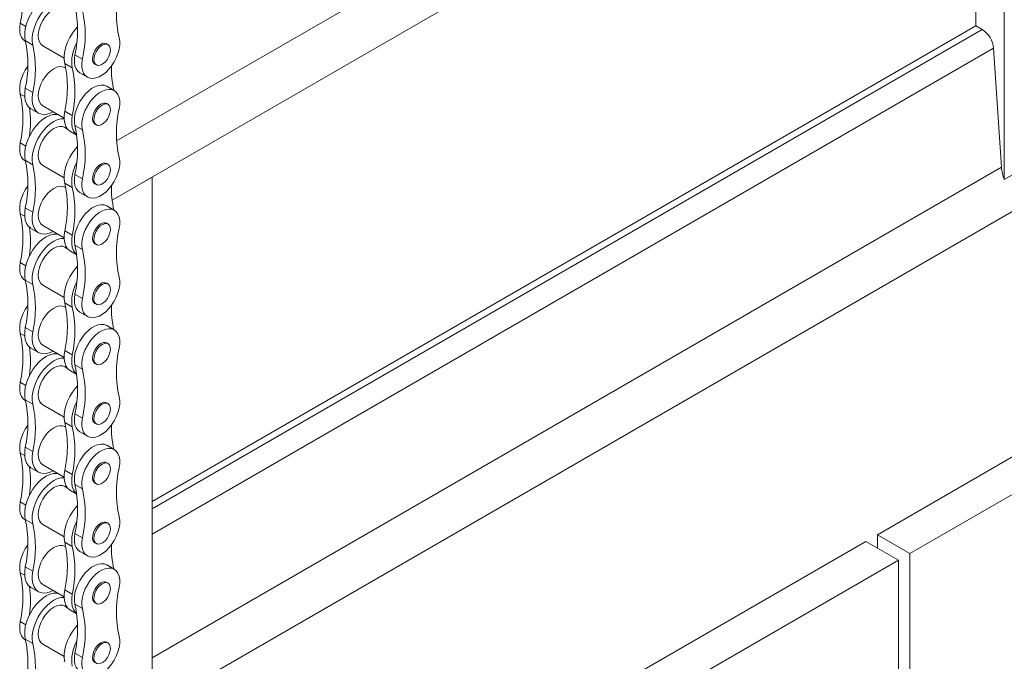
# Model space of a CAD drawing. Header units: millimetres. Extents: x 525 to 29324, y 175 to 20618.
# Tile 453 of 588: x 24885 to 25311, y 12369 to 12647. Entities that reach past the tile are written whole.
import ezdxf

# ---------------------------------------------------------------- set-up
doc = ezdxf.new("R2010")
doc.units = ezdxf.units.MM
doc.linetypes.add('SLD-Continua', pattern=[0])

msp = doc.modelspace()

# ---------------------------------------------------------------- linework, layer by layer
at = {"color": 7, "linetype": 'SLD-Continua', "lineweight": 18, "ltscale": 35}
for p, q in [((25513.83, 12933.88), (24926.54, 12594.93)), ((25513.83, 12933.88), (24926.54, 12594.93)), ((25513.83, 12933.88), (24926.54, 12594.93)), ((24924.59, 12569.3), (25514.01, 12909.49)), ((24924.59, 12569.3), (25514.01, 12909.49)), ((24924.59, 12569.3), (25514.01, 12909.49)), ((24924.59, 12569.3), (25514.01, 12909.49)), ((24924.59, 12569.3), (25514.01, 12909.49)), ((24924.59, 12569.3), (25514.01, 12909.49)), ((24924.59, 12569.3), (25514.01, 12909.49)), ((24924.59, 12569.3), (25514.01, 12909.49)), ((24924.59, 12569.3), (25514.01, 12909.49)), ((24924.59, 12569.3), (25514.01, 12909.49)), ((25311.36, 12578.2), (25311.36, 12792.53)), ((25311.36, 12578.2), (25311.36, 12792.53)), ((25311.36, 12578.2), (25311.36, 12792.53)), ((25311.36, 12578.2), (25311.36, 12792.53)), ((25311.36, 12578.2), (25311.36, 12792.53)), ((25311.36, 12578.2), (25311.36, 12792.53)), ((25311.36, 12578.2), (25311.36, 12792.53)), ((25311.36, 12578.2), (25311.36, 12792.53)), ((25311.36, 12578.2), (25311.36, 12792.53)), ((25311.36, 12578.2), (25311.36, 12792.53)), ((25298.99, 12644.81), (25298.99, 12785.38)), ((25298.99, 12644.81), (25298.99, 12785.38)), ((25298.99, 12644.81), (25298.99, 12785.38)), ((25298.99, 12644.81), (25298.99, 12785.38)), ((25298.99, 12644.81), (25298.99, 12785.38)), ((25298.99, 12644.81), (25298.99, 12785.38)), ((25298.99, 12644.81), (25298.99, 12785.38)), ((25298.99, 12644.81), (25298.99, 12785.38)), ((25298.99, 12644.81), (25298.99, 12785.38)), ((25298.99, 12644.81), (25298.99, 12785.38)), ((24884.75, 12645.99), (24887.15, 12644.61)), ((25298.99, 12644.81), (24941.9, 12438.72)), ((25298.99, 12644.81), (24941.9, 12438.72)), ((25298.99, 12644.81), (24941.9, 12438.72)), ((25298.99, 12644.81), (24941.9, 12438.72)), ((25298.99, 12644.81), (24941.9, 12438.72)), ((25298.99, 12644.81), (24941.9, 12438.72)), ((25298.99, 12644.81), (24941.9, 12438.72)), ((25298.99, 12644.81), (24941.9, 12438.72)), ((25298.99, 12644.81), (24941.9, 12438.72)), ((25298.99, 12644.81), (24941.9, 12438.72)), ((25298.99, 12644.81), (25301.77, 12643.2)), ((25298.99, 12644.81), (25301.77, 12643.2)), ((25298.99, 12644.81), (25301.77, 12643.2)), ((25298.99, 12644.81), (25301.77, 12643.2)), ((25298.99, 12644.81), (25301.77, 12643.2)), ((25298.99, 12644.81), (25301.77, 12643.2)), ((25298.99, 12644.81), (25301.77, 12643.2)), ((25298.99, 12644.81), (25301.77, 12643.2)), ((25298.99, 12644.81), (25301.77, 12643.2)), ((25298.99, 12644.81), (25301.77, 12643.2)), ((25301.77, 12643.2), (24941.9, 12435.5)), ((25301.77, 12643.2), (24941.9, 12435.5)), ((25301.77, 12643.2), (24941.9, 12435.5)), ((25301.77, 12643.2), (24941.9, 12435.5)), ((25301.77, 12643.2), (24941.9, 12435.5)), ((25301.77, 12643.2), (24941.9, 12435.5)), ((25301.77, 12643.2), (24941.9, 12435.5)), ((25301.77, 12643.2), (24941.9, 12435.5)), ((25301.77, 12643.2), (24941.9, 12435.5)), ((25301.77, 12643.2), (24941.9, 12435.5)), ((24886.89, 12638.12), (24887.05, 12638.04)), ((24886.95, 12638.41), (24890.22, 12636.52)), ((24894.51, 12636.15), (24903.77, 12630.81)), ((24922.81, 12636.7), (24922.22, 12637.04)), ((25306.71, 12635.09), (24941.9, 12424.55)), ((25306.71, 12635.09), (24941.9, 12424.55)), ((25306.71, 12635.09), (24941.9, 12424.55)), ((25306.71, 12635.09), (24941.9, 12424.55)), ((25306.71, 12635.09), (24941.9, 12424.55)), ((25306.71, 12635.09), (24941.9, 12424.55)), ((25306.71, 12635.09), (24941.9, 12424.55)), ((25306.71, 12635.09), (24941.9, 12424.55)), ((25306.71, 12635.09), (24941.9, 12424.55)), ((25306.71, 12635.09), (24941.9, 12424.55)), ((25306.71, 12635.09), (25310.14, 12583.56)), ((25306.71, 12635.09), (25310.14, 12583.56)), ((25306.71, 12635.09), (25310.14, 12583.56)), ((25306.71, 12635.09), (25310.14, 12583.56)), ((25306.71, 12635.09), (25310.14, 12583.56)), ((25306.71, 12635.09), (25310.14, 12583.56)), ((25306.71, 12635.09), (25310.14, 12583.56)), ((25306.71, 12635.09), (25310.14, 12583.56)), ((25306.71, 12635.09), (25310.14, 12583.56)), ((25306.71, 12635.09), (25310.14, 12583.56)), ((24911.72, 12630.43), (24908.45, 12632.31)), ((24904.51, 12626.45), (24904.04, 12626.72)), ((24907.32, 12626.65), (24904.05, 12628.54)), ((24917.13, 12628.21), (24917.72, 12627.87)), ((24910.6, 12624.44), (24913.87, 12622.56)), ((24886.95, 12617.78), (24890.22, 12615.9)), ((24925.49, 12616.77), (24922.22, 12618.65)), ((25311.36, 12578.2), (25382.78, 12619.42)), ((25311.36, 12578.2), (25382.78, 12619.42)), ((25311.36, 12578.2), (25382.78, 12619.42)), ((25311.36, 12578.2), (25382.78, 12619.42)), ((25311.36, 12578.2), (25382.78, 12619.42)), ((25311.36, 12578.2), (25382.78, 12619.42)), ((25311.36, 12578.2), (25382.78, 12619.42)), ((25311.36, 12578.2), (25382.78, 12619.42)), ((25311.36, 12578.2), (25382.78, 12619.42)), ((25311.36, 12578.2), (25382.78, 12619.42)), ((24884.75, 12615.28), (24886.69, 12614.16)), ((25400.07, 12613.55), (24941.9, 12349.12)), ((25400.07, 12613.55), (24941.9, 12349.12)), ((25400.07, 12613.55), (24941.9, 12349.12)), ((25400.07, 12613.55), (24941.9, 12349.12)), ((25400.07, 12613.55), (24941.9, 12349.12)), ((25400.07, 12613.55), (24941.9, 12349.12)), ((25400.07, 12613.55), (24941.9, 12349.12)), ((25400.07, 12613.55), (24941.9, 12349.12)), ((25400.07, 12613.55), (24941.9, 12349.12)), ((25400.07, 12613.55), (24941.9, 12349.12)), ((24894.51, 12610.22), (24903.77, 12604.88)), ((24922.81, 12610.77), (24922.22, 12611.11)), ((24889.41, 12608.92), (24892.67, 12607.03)), ((24907.32, 12606.03), (24904.05, 12607.91)), ((24905.29, 12600.07), (24904.04, 12600.79)), ((24911.72, 12599.71), (24908.45, 12601.6)), ((24917.13, 12602.28), (24917.72, 12601.95)), ((24906.5, 12599.05), (24909.26, 12597.46)), ((24884.75, 12594.14), (24887.15, 12592.75)), ((24886.89, 12586.27), (24887.05, 12586.18)), ((24886.95, 12586.55), (24890.22, 12584.67)), ((24894.51, 12584.29), (24903.77, 12578.95)), ((24922.81, 12584.84), (24922.22, 12585.18)), ((25310.14, 12583.56), (24941.9, 12371.04)), ((25310.14, 12583.56), (24941.9, 12371.04)), ((25310.14, 12583.56), (24941.9, 12371.04)), ((25310.14, 12583.56), (24941.9, 12371.04)), ((25310.14, 12583.56), (24941.9, 12371.04)), ((25310.14, 12583.56), (24941.9, 12371.04)), ((25310.14, 12583.56), (24941.9, 12371.04)), ((25310.14, 12583.56), (24941.9, 12371.04)), ((25310.14, 12583.56), (24941.9, 12371.04)), ((25310.14, 12583.56), (24941.9, 12371.04)), ((24911.72, 12578.57), (24908.45, 12580.46)), ((24924.59, 12569.3), (24941.9, 12579.29)), ((24924.59, 12569.3), (24941.9, 12579.29)), ((24924.59, 12569.3), (24941.9, 12579.29)), ((24924.59, 12569.3), (24941.9, 12579.29)), ((24924.59, 12569.3), (24941.9, 12579.29)), ((24924.59, 12569.3), (24941.9, 12579.29)), ((24924.59, 12569.3), (24941.9, 12579.29)), ((24924.59, 12569.3), (24941.9, 12579.29)), ((24924.59, 12569.3), (24941.9, 12579.29)), ((24924.59, 12569.3), (24941.9, 12579.29)), ((24941.9, 12242.84), (24941.9, 12579.29)), ((24941.9, 12242.84), (24941.9, 12579.29)), ((24941.9, 12242.84), (24941.9, 12579.29)), ((24941.9, 12242.84), (24941.9, 12579.29)), ((24941.9, 12242.84), (24941.9, 12579.29)), ((24941.9, 12242.84), (24941.9, 12579.29)), ((24941.9, 12242.84), (24941.9, 12579.29)), ((24941.9, 12242.84), (24941.9, 12579.29)), ((24941.9, 12242.84), (24941.9, 12579.29)), ((24941.9, 12242.84), (24941.9, 12579.29)), ((24907.32, 12574.8), (24904.05, 12576.68)), ((24917.13, 12576.36), (24917.72, 12576.02)), ((24904.51, 12574.59), (24904.04, 12574.86)), ((24910.6, 12572.59), (24913.87, 12570.7)), ((25514.15, 12573.11), (25256.33, 12424.31)), ((25514.15, 12573.11), (25256.33, 12424.31)), ((25514.15, 12573.11), (25256.33, 12424.31)), ((24925.49, 12564.91), (24922.22, 12566.79)), ((24884.75, 12563.42), (24886.69, 12562.3)), ((24886.95, 12565.93), (24890.22, 12564.04)), ((24894.51, 12558.36), (24903.77, 12553.02)), ((24922.81, 12558.91), (24922.22, 12559.25)), ((25517.29, 12558.6), (25270.47, 12416.14)), ((25517.29, 12558.6), (25270.47, 12416.14)), ((25517.29, 12558.6), (25270.47, 12416.14)), ((24889.41, 12557.06), (24892.67, 12555.17)), ((24907.32, 12554.17), (24904.05, 12556.06)), ((24911.72, 12547.86), (24908.45, 12549.74)), ((24917.13, 12550.43), (24917.72, 12550.09)), ((24905.29, 12548.21), (24904.04, 12548.94)), ((24906.5, 12547.19), (24909.26, 12545.6)), ((24884.75, 12542.28), (24887.15, 12540.89)), ((24886.89, 12534.41), (24887.05, 12534.32)), ((24886.95, 12534.69), (24890.22, 12532.81)), ((24894.51, 12532.44), (24903.77, 12527.1)), ((24922.81, 12532.99), (24922.22, 12533.32)), ((24911.72, 12526.71), (24908.45, 12528.6)), ((24907.32, 12522.94), (24904.05, 12524.83)), ((24917.13, 12524.5), (24917.72, 12524.16)), ((24904.51, 12522.74), (24904.04, 12523.01)), ((24910.6, 12520.73), (24913.87, 12518.84)), ((24884.75, 12511.57), (24886.69, 12510.44)), ((24886.95, 12514.07), (24890.22, 12512.18)), ((24925.49, 12513.05), (24922.22, 12514.94)), ((24922.81, 12507.06), (24922.22, 12507.4)), ((24889.41, 12505.2), (24892.67, 12503.32)), ((24894.51, 12506.51), (24903.77, 12501.17)), ((24907.32, 12502.32), (24904.05, 12504.2)), ((24917.13, 12498.57), (24917.72, 12498.23)), ((24905.29, 12496.35), (24904.04, 12497.08)), ((24906.5, 12495.33), (24909.26, 12493.74)), ((24911.72, 12496), (24908.45, 12497.89)), ((24884.75, 12490.42), (24887.15, 12489.04)), ((24886.89, 12482.55), (24887.05, 12482.47)), ((24886.95, 12482.84), (24890.22, 12480.95)), ((24922.81, 12481.13), (24922.22, 12481.47)), ((24894.51, 12480.58), (24903.77, 12475.24)), ((24907.32, 12471.08), (24904.05, 12472.97)), ((24911.72, 12474.86), (24908.45, 12476.74)), ((24917.13, 12472.64), (24917.72, 12472.3)), ((24904.51, 12470.88), (24904.04, 12471.15)), ((24910.6, 12468.87), (24913.87, 12466.99)), ((24886.95, 12462.21), (24890.22, 12460.33)), ((24925.49, 12461.2), (24922.22, 12463.08)), ((24884.75, 12459.71), (24886.69, 12458.59)), ((24922.81, 12455.2), (24922.22, 12455.54)), ((24889.41, 12453.35), (24892.67, 12451.46)), ((24894.51, 12454.65), (24903.77, 12449.31)), ((24907.32, 12450.46), (24904.05, 12452.34)), ((24905.29, 12444.5), (24904.04, 12445.22)), ((24906.5, 12443.48), (24909.26, 12441.89)), ((24911.72, 12444.14), (24908.45, 12446.03)), ((24917.13, 12446.71), (24917.72, 12446.38)), ((24884.75, 12438.57), (24887.15, 12437.18)), ((24886.89, 12430.7), (24887.05, 12430.61)), ((24886.95, 12430.98), (24890.22, 12429.1)), ((24894.51, 12428.72), (24903.77, 12423.38)), ((24922.81, 12429.27), (24922.22, 12429.61)), ((24911.72, 12423), (24908.45, 12424.89)), ((25251.38, 12421.45), (24929.41, 12235.63)), ((25251.38, 12421.45), (24929.41, 12235.63)), ((25251.38, 12421.45), (24929.41, 12235.63)), ((25265.52, 12413.29), (25251.38, 12421.45)), ((25265.52, 12413.29), (25251.38, 12421.45)), ((25265.52, 12413.29), (25251.38, 12421.45)), ((25270.47, 12416.14), (25256.33, 12424.31)), ((25256.33, 12424.31), (25256.33, 12418.59)), ((25270.47, 12416.14), (25256.33, 12424.31)), ((25256.33, 12424.31), (25256.33, 12418.59)), ((25270.47, 12416.14), (25256.33, 12424.31)), ((25256.33, 12424.31), (25256.33, 12418.59)), ((24904.51, 12419.02), (24904.04, 12419.29)), ((24907.32, 12419.23), (24904.05, 12421.11)), ((24917.13, 12420.79), (24917.72, 12420.45)), ((24910.6, 12417.02), (24913.87, 12415.13)), ((25265.52, 12413.29), (24943.55, 12227.46)), ((25265.52, 12413.29), (24943.55, 12227.46)), ((25265.52, 12413.29), (24943.55, 12227.46)), ((25265.52, 12306.87), (25265.52, 12413.29)), ((25265.52, 12306.87), (25265.52, 12413.29)), ((25265.52, 12306.87), (25265.52, 12413.29)), ((25270.47, 12416.14), (25270.47, 12309.73)), ((25270.47, 12416.14), (25270.47, 12309.73)), ((25270.47, 12416.14), (25270.47, 12309.73)), ((24886.95, 12410.36), (24890.22, 12408.47)), ((24925.49, 12409.34), (24922.22, 12411.22)), ((24884.75, 12407.85), (24886.69, 12406.73)), ((24889.41, 12401.49), (24892.67, 12399.6)), ((24894.51, 12402.79), (24903.77, 12397.45)), ((24907.32, 12398.6), (24904.05, 12400.49)), ((24922.81, 12403.34), (24922.22, 12403.68)), ((24905.29, 12392.64), (24904.04, 12393.37)), ((24906.5, 12391.62), (24909.26, 12390.03)), ((24911.72, 12392.29), (24908.45, 12394.17)), ((24917.13, 12394.86), (24917.72, 12394.52)), ((24884.75, 12386.71), (24887.15, 12385.32)), ((24886.89, 12378.84), (24887.05, 12378.75)), ((24886.95, 12379.12), (24890.22, 12377.24)), ((24894.51, 12376.87), (24903.77, 12371.53)), ((24922.81, 12377.42), (24922.22, 12377.75)), ((24911.72, 12371.14), (24908.45, 12373.03))]:
    msp.add_line(p, q, dxfattribs=at)
at = {"color": 7, "linetype": 'SLD-Continua', "lineweight": 18, "ltscale": 35, "flags": 128}
for points in [[(24901.12, 12658.26), (24900.46, 12658.34), (24899.04, 12658.24), (24897.55, 12657.81), (24896.01, 12657.07), (24894.47, 12656.04), (24892.98, 12654.74), (24891.56, 12653.21), (24890.27, 12651.49), (24889.14, 12649.62), (24888.19, 12647.67), (24887.45, 12645.68), (24886.95, 12643.7), (24886.7, 12641.8), (24886.7, 12640.02), (24886.95, 12638.41)], [(24903.78, 12656.45), (24903.72, 12656.45), (24902.31, 12656.35), (24900.81, 12655.93), (24899.28, 12655.19), (24897.74, 12654.15), (24896.24, 12652.85), (24894.83, 12651.32), (24893.54, 12649.6), (24892.4, 12647.74), (24891.45, 12645.78), (24890.72, 12643.79), (24890.22, 12641.82), (24889.97, 12639.91), (24889.97, 12638.13), (24890.22, 12636.52)], [(24904.04, 12652.65), (24903.02, 12653.03), (24901.85, 12653.07), (24900.59, 12652.79), (24899.28, 12652.18), (24897.96, 12651.27), (24896.7, 12650.1), (24895.53, 12648.71), (24894.51, 12647.15), (24893.68, 12645.49), (24893.05, 12643.78), (24892.67, 12642.1), (24892.54, 12640.51), (24892.67, 12639.07), (24893.05, 12637.83), (24893.68, 12636.85), (24894.51, 12636.15), (24894.51, 12636.15)], [(24884.75, 12645.99), (24884.51, 12644.23), (24884.52, 12642.59), (24884.78, 12641.11), (24885.27, 12639.85), (24885.99, 12638.84), (24886.89, 12638.12)], [(24909.56, 12644.35), (24908.66, 12643.34), (24907.37, 12641.62), (24906.23, 12639.76), (24905.29, 12637.8), (24904.55, 12635.81), (24904.05, 12633.84), (24903.8, 12631.93), (24903.8, 12630.15), (24904.05, 12628.54)], [(24911.72, 12630.43), (24911.48, 12628.66), (24911.49, 12627.02), (24911.75, 12625.55), (24912.24, 12624.28), (24912.96, 12623.28), (24913.88, 12622.55), (24914.98, 12622.12), (24916.21, 12622.02), (24917.56, 12622.23), (24918.96, 12622.76), (24920.39, 12623.58), (24921.8, 12624.68), (24923.14, 12626.01), (24924.37, 12627.55), (24925.47, 12629.24), (24926.39, 12631.03), (24927.11, 12632.87), (24927.61, 12634.7), (24927.86, 12636.47), (24927.87, 12638.12), (24927.63, 12639.61)], [(24919.68, 12636.79), (24918.7, 12636.07), (24917.8, 12635.1), (24917.04, 12633.95), (24916.48, 12632.69), (24916.15, 12631.44), (24916.08, 12630.27), (24916.28, 12629.27), (24916.73, 12628.53), (24917.13, 12628.21)], [(24920.26, 12636.45), (24919.29, 12635.73), (24918.39, 12634.76), (24917.63, 12633.61), (24917.06, 12632.35), (24916.73, 12631.1), (24916.67, 12629.93), (24916.87, 12628.93), (24917.32, 12628.19), (24917.99, 12627.75), (24918.83, 12627.64), (24919.77, 12627.88), (24920.75, 12628.45), (24921.7, 12629.3), (24922.54, 12630.37), (24923.21, 12631.59), (24923.66, 12632.85), (24923.86, 12634.08), (24923.79, 12635.17), (24923.46, 12636.05), (24922.9, 12636.65), (24922.13, 12636.92), (24921.23, 12636.85), (24920.26, 12636.45)], [(24908.45, 12632.31), (24908.22, 12630.55), (24908.22, 12628.91), (24908.48, 12627.43), (24908.97, 12626.17), (24909.69, 12625.16), (24910.6, 12624.44)], [(24888.05, 12627.4), (24888.01, 12627.34), (24886.91, 12625.65), (24885.99, 12623.86), (24885.27, 12622.02), (24884.78, 12620.19), (24884.52, 12618.42), (24884.51, 12616.77), (24884.75, 12615.28)], [(24904.04, 12626.72), (24903.02, 12627.1), (24901.85, 12627.15), (24900.59, 12626.86), (24899.28, 12626.25), (24897.96, 12625.34), (24896.7, 12624.17), (24895.53, 12622.78), (24894.51, 12621.22), (24893.68, 12619.56), (24893.05, 12617.86), (24892.67, 12616.18), (24892.54, 12614.58), (24892.67, 12613.14), (24893.05, 12611.9), (24893.68, 12610.92), (24894.51, 12610.22), (24894.51, 12610.22)], [(24886.95, 12617.78), (24886.7, 12615.88), (24886.7, 12614.1), (24886.95, 12612.48), (24887.45, 12611.09), (24888.19, 12609.94), (24889.14, 12609.08), (24889.41, 12608.92)], [(24922.22, 12618.65), (24922.2, 12618.66), (24921.11, 12619.08), (24919.87, 12619.19), (24918.53, 12618.98), (24917.12, 12618.45), (24915.7, 12617.63), (24914.29, 12616.53), (24912.95, 12615.2), (24911.71, 12613.66), (24910.61, 12611.97), (24909.69, 12610.18), (24908.97, 12608.34), (24908.48, 12606.51), (24908.22, 12604.74), (24908.22, 12603.09), (24908.45, 12601.6)], [(24890.22, 12615.9), (24889.97, 12613.99), (24889.97, 12612.21), (24890.22, 12610.6), (24890.72, 12609.2), (24891.45, 12608.06), (24892.4, 12607.2), (24893.54, 12606.65), (24894.83, 12606.42), (24896.24, 12606.52), (24897.74, 12606.94), (24899.09, 12607.58)], [(24927.63, 12608.9), (24927.87, 12610.66), (24927.86, 12612.3), (24927.61, 12613.78), (24927.11, 12615.04), (24926.39, 12616.05), (24925.47, 12616.77), (24924.37, 12617.2), (24923.14, 12617.31), (24921.8, 12617.09), (24920.39, 12616.57), (24918.96, 12615.74), (24917.56, 12614.65), (24916.21, 12613.31), (24914.98, 12611.77), (24913.88, 12610.09), (24912.96, 12608.29), (24912.24, 12606.46), (24911.75, 12604.62), (24911.49, 12602.85), (24911.48, 12601.2), (24911.72, 12599.71)], [(24919.68, 12610.86), (24918.7, 12610.14), (24917.8, 12609.17), (24917.04, 12608.02), (24916.48, 12606.77), (24916.15, 12605.51), (24916.08, 12604.34), (24916.28, 12603.34), (24916.73, 12602.6), (24917.13, 12602.28)], [(24920.26, 12610.52), (24919.29, 12609.8), (24918.39, 12608.83), (24917.63, 12607.68), (24917.06, 12606.43), (24916.73, 12605.17), (24916.67, 12604), (24916.87, 12603.01), (24917.32, 12602.26), (24917.99, 12601.82), (24918.83, 12601.71), (24919.77, 12601.95), (24920.75, 12602.52), (24921.7, 12603.37), (24922.54, 12604.44), (24923.21, 12605.66), (24923.66, 12606.92), (24923.86, 12608.15), (24923.79, 12609.24), (24923.46, 12610.12), (24922.9, 12610.72), (24922.13, 12610.99), (24921.23, 12610.93), (24920.26, 12610.52)], [(24901.12, 12606.41), (24900.46, 12606.48), (24899.04, 12606.38), (24897.55, 12605.96), (24896.01, 12605.22), (24894.47, 12604.18), (24892.98, 12602.88), (24891.56, 12601.35), (24890.27, 12599.63), (24889.14, 12597.77), (24888.19, 12595.81), (24887.45, 12593.82), (24886.95, 12591.85), (24886.7, 12589.94), (24886.7, 12588.16), (24886.95, 12586.55)], [(24904.05, 12607.91), (24903.8, 12606.01), (24903.8, 12604.23), (24904.05, 12602.62), (24904.55, 12601.22), (24905.29, 12600.08), (24906.23, 12599.22), (24906.5, 12599.05)], [(24907.32, 12606.03), (24907.06, 12604.12), (24907.06, 12602.34), (24907.32, 12600.73), (24907.82, 12599.33), (24908.55, 12598.19), (24909.25, 12597.51)], [(24903.78, 12604.59), (24903.72, 12604.6), (24902.31, 12604.5), (24900.81, 12604.07), (24899.28, 12603.33), (24897.74, 12602.3), (24896.24, 12601), (24894.83, 12599.46), (24893.54, 12597.74), (24892.4, 12595.88), (24891.45, 12593.93), (24890.72, 12591.94), (24890.22, 12589.96), (24889.97, 12588.06), (24889.97, 12586.28), (24890.22, 12584.67)], [(24904.04, 12600.79), (24903.02, 12601.17), (24901.85, 12601.22), (24900.59, 12600.93), (24899.28, 12600.32), (24897.96, 12599.41), (24896.7, 12598.24), (24895.53, 12596.85), (24894.51, 12595.29), (24893.68, 12593.63), (24893.05, 12591.93), (24892.67, 12590.25), (24892.54, 12588.66), (24892.67, 12587.21), (24893.05, 12585.97), (24893.68, 12584.99), (24894.51, 12584.29), (24894.51, 12584.29)], [(24884.75, 12594.14), (24884.51, 12592.37), (24884.52, 12590.73), (24884.78, 12589.25), (24885.27, 12587.99), (24885.99, 12586.98), (24886.89, 12586.27)], [(24909.56, 12592.49), (24908.66, 12591.48), (24907.37, 12589.76), (24906.23, 12587.9), (24905.29, 12585.95), (24904.55, 12583.95), (24904.05, 12581.98), (24903.8, 12580.08), (24903.8, 12578.29), (24904.05, 12576.68)], [(24911.72, 12578.57), (24911.48, 12576.81), (24911.49, 12575.16), (24911.75, 12573.69), (24912.24, 12572.43), (24912.96, 12571.42), (24913.88, 12570.69), (24914.98, 12570.27), (24916.21, 12570.16), (24917.56, 12570.37), (24918.96, 12570.9), (24920.39, 12571.72), (24921.8, 12572.82), (24923.14, 12574.16), (24924.37, 12575.69), (24925.47, 12577.38), (24926.39, 12579.17), (24927.11, 12581.01), (24927.61, 12582.84), (24927.86, 12584.61), (24927.87, 12586.26), (24927.63, 12587.75)], [(24919.68, 12584.93), (24918.7, 12584.21), (24917.8, 12583.24), (24917.04, 12582.09), (24916.48, 12580.84), (24916.15, 12579.58), (24916.08, 12578.41), (24916.28, 12577.42), (24916.73, 12576.67), (24917.13, 12576.36)], [(24920.26, 12584.59), (24919.29, 12583.88), (24918.39, 12582.9), (24917.63, 12581.75), (24917.06, 12580.5), (24916.73, 12579.24), (24916.67, 12578.07), (24916.87, 12577.08), (24917.32, 12576.33), (24917.99, 12575.89), (24918.83, 12575.79), (24919.77, 12576.03), (24920.75, 12576.59), (24921.7, 12577.44), (24922.54, 12578.51), (24923.21, 12579.73), (24923.66, 12581), (24923.86, 12582.22), (24923.79, 12583.31), (24923.46, 12584.19), (24922.9, 12584.79), (24922.13, 12585.07), (24921.23, 12585), (24920.26, 12584.59)], [(24908.45, 12580.46), (24908.22, 12578.69), (24908.22, 12577.05), (24908.48, 12575.57), (24908.97, 12574.31), (24909.69, 12573.3), (24910.6, 12572.59)], [(24888.05, 12575.54), (24888.01, 12575.48), (24886.91, 12573.79), (24885.99, 12572), (24885.27, 12570.16), (24884.78, 12568.33), (24884.52, 12566.56), (24884.51, 12564.91), (24884.75, 12563.42)], [(24904.04, 12574.86), (24903.02, 12575.24), (24901.85, 12575.29), (24900.59, 12575), (24899.28, 12574.39), (24897.96, 12573.49), (24896.7, 12572.31), (24895.53, 12570.92), (24894.51, 12569.37), (24893.68, 12567.7), (24893.05, 12566), (24892.67, 12564.32), (24892.54, 12562.73), (24892.67, 12561.28), (24893.05, 12560.05), (24893.68, 12559.06), (24894.51, 12558.37), (24894.51, 12558.36)], [(24922.22, 12566.79), (24922.2, 12566.8), (24921.11, 12567.23), (24919.87, 12567.33), (24918.53, 12567.12), (24917.12, 12566.59), (24915.7, 12565.77), (24914.29, 12564.67), (24912.95, 12563.34), (24911.71, 12561.8), (24910.61, 12560.11), (24909.69, 12558.32), (24908.97, 12556.48), (24908.48, 12554.65), (24908.22, 12552.88), (24908.22, 12551.23), (24908.45, 12549.74)], [(24886.95, 12565.93), (24886.7, 12564.02), (24886.7, 12562.24), (24886.95, 12560.63), (24887.45, 12559.23), (24888.19, 12558.09), (24889.14, 12557.23), (24889.41, 12557.06)], [(24890.22, 12564.04), (24889.97, 12562.14), (24889.97, 12560.35), (24890.22, 12558.74), (24890.72, 12557.35), (24891.45, 12556.2), (24892.4, 12555.34), (24893.54, 12554.79), (24894.83, 12554.56), (24896.24, 12554.66), (24897.74, 12555.09), (24899.09, 12555.72)], [(24927.63, 12557.04), (24927.87, 12558.8), (24927.86, 12560.45), (24927.61, 12561.92), (24927.11, 12563.18), (24926.39, 12564.19), (24925.47, 12564.92), (24924.37, 12565.34), (24923.14, 12565.45), (24921.8, 12565.24), (24920.39, 12564.71), (24918.96, 12563.89), (24917.56, 12562.79), (24916.21, 12561.45), (24914.98, 12559.92), (24913.88, 12558.23), (24912.96, 12556.44), (24912.24, 12554.6), (24911.75, 12552.77), (24911.49, 12551), (24911.48, 12549.34), (24911.72, 12547.86)], [(24919.68, 12559), (24918.7, 12558.29), (24917.8, 12557.31), (24917.04, 12556.16), (24916.48, 12554.91), (24916.15, 12553.65), (24916.08, 12552.48), (24916.28, 12551.49), (24916.73, 12550.74), (24917.13, 12550.43)], [(24920.26, 12558.66), (24919.29, 12557.95), (24918.39, 12556.98), (24917.63, 12555.82), (24917.06, 12554.57), (24916.73, 12553.31), (24916.67, 12552.14), (24916.87, 12551.15), (24917.32, 12550.4), (24917.99, 12549.96), (24918.83, 12549.86), (24919.77, 12550.1), (24920.75, 12550.66), (24921.7, 12551.51), (24922.54, 12552.59), (24923.21, 12553.8), (24923.66, 12555.07), (24923.86, 12556.29), (24923.79, 12557.38), (24923.46, 12558.26), (24922.9, 12558.86), (24922.13, 12559.14), (24921.23, 12559.07), (24920.26, 12558.66)], [(24901.12, 12554.55), (24900.46, 12554.62), (24899.04, 12554.53), (24897.55, 12554.1), (24896.01, 12553.36), (24894.47, 12552.32), (24892.98, 12551.02), (24891.56, 12549.49), (24890.27, 12547.77), (24889.14, 12545.91), (24888.19, 12543.96), (24887.45, 12541.97), (24886.95, 12539.99), (24886.7, 12538.09), (24886.7, 12536.3), (24886.95, 12534.69)], [(24904.05, 12556.06), (24903.8, 12554.15), (24903.8, 12552.37), (24904.05, 12550.76), (24904.55, 12549.36), (24905.29, 12548.22), (24906.23, 12547.36), (24906.5, 12547.19)], [(24907.32, 12554.17), (24907.06, 12552.27), (24907.06, 12550.49), (24907.32, 12548.87), (24907.82, 12547.48), (24908.55, 12546.33), (24909.25, 12545.66)], [(24903.78, 12552.74), (24903.72, 12552.74), (24902.31, 12552.64), (24900.81, 12552.21), (24899.28, 12551.47), (24897.74, 12550.44), (24896.24, 12549.14), (24894.83, 12547.61), (24893.54, 12545.89), (24892.4, 12544.02), (24891.45, 12542.07), (24890.72, 12540.08), (24890.22, 12538.11), (24889.97, 12536.2), (24889.97, 12534.42), (24890.22, 12532.81)], [(24904.04, 12548.94), (24903.02, 12549.31), (24901.85, 12549.36), (24900.59, 12549.07), (24899.28, 12548.46), (24897.96, 12547.56), (24896.7, 12546.38), (24895.53, 12544.99), (24894.51, 12543.44), (24893.68, 12541.78), (24893.05, 12540.07), (24892.67, 12538.39), (24892.54, 12536.8), (24892.67, 12535.36), (24893.05, 12534.12), (24893.68, 12533.13), (24894.51, 12532.44), (24894.51, 12532.44)], [(24884.75, 12542.28), (24884.51, 12540.52), (24884.52, 12538.87), (24884.78, 12537.4), (24885.27, 12536.14), (24885.99, 12535.13), (24886.89, 12534.41)], [(24909.56, 12540.63), (24908.66, 12539.62), (24907.37, 12537.9), (24906.23, 12536.04), (24905.29, 12534.09), (24904.55, 12532.1), (24904.05, 12530.12), (24903.8, 12528.22), (24903.8, 12526.44), (24904.05, 12524.83)], [(24911.72, 12526.71), (24911.48, 12524.95), (24911.49, 12523.31), (24911.75, 12521.83), (24912.24, 12520.57), (24912.96, 12519.56), (24913.88, 12518.83), (24914.98, 12518.41), (24916.21, 12518.3), (24917.56, 12518.52), (24918.96, 12519.04), (24920.39, 12519.87), (24921.8, 12520.96), (24923.14, 12522.3), (24924.37, 12523.83), (24925.47, 12525.52), (24926.39, 12527.31), (24927.11, 12529.15), (24927.61, 12530.98), (24927.86, 12532.75), (24927.87, 12534.41), (24927.63, 12535.9)], [(24919.68, 12533.07), (24918.7, 12532.36), (24917.8, 12531.39), (24917.04, 12530.23), (24916.48, 12528.98), (24916.15, 12527.72), (24916.08, 12526.55), (24916.28, 12525.56), (24916.73, 12524.81), (24917.13, 12524.5)], [(24920.26, 12532.73), (24919.29, 12532.02), (24918.39, 12531.05), (24917.63, 12529.89), (24917.06, 12528.64), (24916.73, 12527.38), (24916.67, 12526.22), (24916.87, 12525.22), (24917.32, 12524.48), (24917.99, 12524.03), (24918.83, 12523.93), (24919.77, 12524.17), (24920.75, 12524.73), (24921.7, 12525.59), (24922.54, 12526.66), (24923.21, 12527.87), (24923.66, 12529.14), (24923.86, 12530.36), (24923.79, 12531.46), (24923.46, 12532.33), (24922.9, 12532.93), (24922.13, 12533.21), (24921.23, 12533.14), (24920.26, 12532.73)], [(24908.45, 12528.6), (24908.22, 12526.84), (24908.22, 12525.19), (24908.48, 12523.72), (24908.97, 12522.46), (24909.69, 12521.45), (24910.6, 12520.73)], [(24888.05, 12523.69), (24888.01, 12523.63), (24886.91, 12521.94), (24885.99, 12520.15), (24885.27, 12518.31), (24884.78, 12516.48), (24884.52, 12514.71), (24884.51, 12513.05), (24884.75, 12511.57)], [(24904.04, 12523.01), (24903.02, 12523.38), (24901.85, 12523.43), (24900.59, 12523.14), (24899.28, 12522.54), (24897.96, 12521.63), (24896.7, 12520.46), (24895.53, 12519.07), (24894.51, 12517.51), (24893.68, 12515.85), (24893.05, 12514.14), (24892.67, 12512.46), (24892.54, 12510.87), (24892.67, 12509.43), (24893.05, 12508.19), (24893.68, 12507.2), (24894.51, 12506.51), (24894.51, 12506.51)], [(24922.22, 12514.94), (24922.2, 12514.95), (24921.11, 12515.37), (24919.87, 12515.48), (24918.53, 12515.26), (24917.12, 12514.74), (24915.7, 12513.91), (24914.29, 12512.82), (24912.95, 12511.48), (24911.71, 12509.95), (24910.61, 12508.26), (24909.69, 12506.47), (24908.97, 12504.63), (24908.48, 12502.8), (24908.22, 12501.03), (24908.22, 12499.37), (24908.45, 12497.89)], [(24886.95, 12514.07), (24886.7, 12512.16), (24886.7, 12510.38), (24886.95, 12508.77), (24887.45, 12507.37), (24888.19, 12506.23), (24889.14, 12505.37), (24889.41, 12505.2)], [(24890.22, 12512.18), (24889.97, 12510.28), (24889.97, 12508.5), (24890.22, 12506.89), (24890.72, 12505.49), (24891.45, 12504.35), (24892.4, 12503.49), (24893.54, 12502.93), (24894.83, 12502.7), (24896.24, 12502.8), (24897.74, 12503.23), (24899.09, 12503.87)], [(24927.63, 12505.18), (24927.87, 12506.95), (24927.86, 12508.59), (24927.61, 12510.06), (24927.11, 12511.32), (24926.39, 12512.33), (24925.47, 12513.06), (24924.37, 12513.48), (24923.14, 12513.59), (24921.8, 12513.38), (24920.39, 12512.85), (24918.96, 12512.03), (24917.56, 12510.93), (24916.21, 12509.6), (24914.98, 12508.06), (24913.88, 12506.37), (24912.96, 12504.58), (24912.24, 12502.74), (24911.75, 12500.91), (24911.49, 12499.14), (24911.48, 12497.49), (24911.72, 12496)], [(24919.68, 12507.14), (24918.7, 12506.43), (24917.8, 12505.46), (24917.04, 12504.3), (24916.48, 12503.05), (24916.15, 12501.79), (24916.08, 12500.63), (24916.28, 12499.63), (24916.73, 12498.89), (24917.13, 12498.57)], [(24920.26, 12506.81), (24919.29, 12506.09), (24918.39, 12505.12), (24917.63, 12503.97), (24917.06, 12502.71), (24916.73, 12501.46), (24916.67, 12500.29), (24916.87, 12499.29), (24917.32, 12498.55), (24917.99, 12498.11), (24918.83, 12498), (24919.77, 12498.24), (24920.75, 12498.81), (24921.7, 12499.66), (24922.54, 12500.73), (24923.21, 12501.94), (24923.66, 12503.21), (24923.86, 12504.44), (24923.79, 12505.53), (24923.46, 12506.41), (24922.9, 12507), (24922.13, 12507.28), (24921.23, 12507.21), (24920.26, 12506.81)], [(24901.12, 12502.69), (24900.46, 12502.77), (24899.04, 12502.67), (24897.55, 12502.24), (24896.01, 12501.5), (24894.47, 12500.47), (24892.98, 12499.17), (24891.56, 12497.64), (24890.27, 12495.92), (24889.14, 12494.05), (24888.19, 12492.1), (24887.45, 12490.11), (24886.95, 12488.13), (24886.7, 12486.23), (24886.7, 12484.45), (24886.95, 12482.84)], [(24904.05, 12504.2), (24903.8, 12502.3), (24903.8, 12500.51), (24904.05, 12498.9), (24904.55, 12497.51), (24905.29, 12496.36), (24906.23, 12495.5), (24906.5, 12495.33)], [(24903.78, 12500.88), (24903.72, 12500.88), (24902.31, 12500.78), (24900.81, 12500.36), (24899.28, 12499.62), (24897.74, 12498.58), (24896.24, 12497.28), (24894.83, 12495.75), (24893.54, 12494.03), (24892.4, 12492.17), (24891.45, 12490.21), (24890.72, 12488.22), (24890.22, 12486.25), (24889.97, 12484.34), (24889.97, 12482.56), (24890.22, 12480.95)], [(24907.32, 12502.32), (24907.06, 12500.41), (24907.06, 12498.63), (24907.32, 12497.02), (24907.82, 12495.62), (24908.55, 12494.48), (24909.25, 12493.8)], [(24904.04, 12497.08), (24903.02, 12497.46), (24901.85, 12497.5), (24900.59, 12497.22), (24899.28, 12496.61), (24897.96, 12495.7), (24896.7, 12494.53), (24895.53, 12493.14), (24894.51, 12491.58), (24893.68, 12489.92), (24893.05, 12488.21), (24892.67, 12486.53), (24892.54, 12484.94), (24892.67, 12483.5), (24893.05, 12482.26), (24893.68, 12481.28), (24894.51, 12480.58), (24894.51, 12480.58)], [(24884.75, 12490.42), (24884.51, 12488.66), (24884.52, 12487.02), (24884.78, 12485.54), (24885.27, 12484.28), (24885.99, 12483.27), (24886.89, 12482.55)], [(24909.56, 12488.78), (24908.66, 12487.77), (24907.37, 12486.05), (24906.23, 12484.19), (24905.29, 12482.23), (24904.55, 12480.24), (24904.05, 12478.27), (24903.8, 12476.36), (24903.8, 12474.58), (24904.05, 12472.97)], [(24911.72, 12474.86), (24911.48, 12473.09), (24911.49, 12471.45), (24911.75, 12469.98), (24912.24, 12468.71), (24912.96, 12467.71), (24913.88, 12466.98), (24914.98, 12466.55), (24916.21, 12466.45), (24917.56, 12466.66), (24918.96, 12467.19), (24920.39, 12468.01), (24921.8, 12469.11), (24923.14, 12470.44), (24924.37, 12471.98), (24925.47, 12473.67), (24926.39, 12475.46), (24927.11, 12477.3), (24927.61, 12479.13), (24927.86, 12480.9), (24927.87, 12482.55), (24927.63, 12484.04)], [(24919.68, 12481.22), (24918.7, 12480.5), (24917.8, 12479.53), (24917.04, 12478.38), (24916.48, 12477.12), (24916.15, 12475.87), (24916.08, 12474.7), (24916.28, 12473.7), (24916.73, 12472.96), (24917.13, 12472.64)], [(24920.26, 12480.88), (24919.29, 12480.16), (24918.39, 12479.19), (24917.63, 12478.04), (24917.06, 12476.78), (24916.73, 12475.53), (24916.67, 12474.36), (24916.87, 12473.36), (24917.32, 12472.62), (24917.99, 12472.18), (24918.83, 12472.07), (24919.77, 12472.31), (24920.75, 12472.88), (24921.7, 12473.73), (24922.54, 12474.8), (24923.21, 12476.02), (24923.66, 12477.28), (24923.86, 12478.51), (24923.79, 12479.6), (24923.46, 12480.48), (24922.9, 12481.08), (24922.13, 12481.35), (24921.23, 12481.28), (24920.26, 12480.88)], [(24908.45, 12476.74), (24908.22, 12474.98), (24908.22, 12473.34), (24908.48, 12471.86), (24908.97, 12470.6), (24909.69, 12469.59), (24910.6, 12468.87)], [(24888.05, 12471.83), (24888.01, 12471.77), (24886.91, 12470.08), (24885.99, 12468.29), (24885.27, 12466.45), (24884.78, 12464.62), (24884.52, 12462.85), (24884.51, 12461.2), (24884.75, 12459.71)], [(24904.04, 12471.15), (24903.02, 12471.53), (24901.85, 12471.57), (24900.59, 12471.29), (24899.28, 12470.68), (24897.96, 12469.77), (24896.7, 12468.6), (24895.53, 12467.21), (24894.51, 12465.65), (24893.68, 12463.99), (24893.05, 12462.29), (24892.67, 12460.61), (24892.54, 12459.01), (24892.67, 12457.57), (24893.05, 12456.33), (24893.68, 12455.35), (24894.51, 12454.65), (24894.51, 12454.65)], [(24886.95, 12462.21), (24886.7, 12460.31), (24886.7, 12458.53), (24886.95, 12456.91), (24887.45, 12455.52), (24888.19, 12454.37), (24889.14, 12453.51), (24889.41, 12453.35)], [(24890.22, 12460.33), (24889.97, 12458.42), (24889.97, 12456.64), (24890.22, 12455.03), (24890.72, 12453.63), (24891.45, 12452.49), (24892.4, 12451.63), (24893.54, 12451.08), (24894.83, 12450.85), (24896.24, 12450.95), (24897.74, 12451.37), (24899.09, 12452.01)], [(24922.22, 12463.08), (24922.2, 12463.09), (24921.11, 12463.51), (24919.87, 12463.62), (24918.53, 12463.41), (24917.12, 12462.88), (24915.7, 12462.06), (24914.29, 12460.96), (24912.95, 12459.63), (24911.71, 12458.09), (24910.61, 12456.4), (24909.69, 12454.61), (24908.97, 12452.77), (24908.48, 12450.94), (24908.22, 12449.17), (24908.22, 12447.52), (24908.45, 12446.03)], [(24927.63, 12453.33), (24927.87, 12455.09), (24927.86, 12456.73), (24927.61, 12458.21), (24927.11, 12459.47), (24926.39, 12460.48), (24925.47, 12461.2), (24924.37, 12461.63), (24923.14, 12461.74), (24921.8, 12461.52), (24920.39, 12461), (24918.96, 12460.17), (24917.56, 12459.08), (24916.21, 12457.74), (24914.98, 12456.2), (24913.88, 12454.52), (24912.96, 12452.72), (24912.24, 12450.89), (24911.75, 12449.05), (24911.49, 12447.28), (24911.48, 12445.63), (24911.72, 12444.14)], [(24904.05, 12452.34), (24903.8, 12450.44), (24903.8, 12448.66), (24904.05, 12447.05), (24904.55, 12445.65), (24905.29, 12444.51), (24906.23, 12443.65), (24906.5, 12443.48)], [(24919.68, 12455.29), (24918.7, 12454.57), (24917.8, 12453.6), (24917.04, 12452.45), (24916.48, 12451.19), (24916.15, 12449.94), (24916.08, 12448.77), (24916.28, 12447.77), (24916.73, 12447.03), (24917.13, 12446.71)], [(24920.26, 12454.95), (24919.29, 12454.23), (24918.39, 12453.26), (24917.63, 12452.11), (24917.06, 12450.86), (24916.73, 12449.6), (24916.67, 12448.43), (24916.87, 12447.44), (24917.32, 12446.69), (24917.99, 12446.25), (24918.83, 12446.14), (24919.77, 12446.38), (24920.75, 12446.95), (24921.7, 12447.8), (24922.54, 12448.87), (24923.21, 12450.09), (24923.66, 12451.35), (24923.86, 12452.58), (24923.79, 12453.67), (24923.46, 12454.55), (24922.9, 12455.15), (24922.13, 12455.42), (24921.23, 12455.36), (24920.26, 12454.95)], [(24901.12, 12450.84), (24900.46, 12450.91), (24899.04, 12450.81), (24897.55, 12450.39), (24896.01, 12449.65), (24894.47, 12448.61), (24892.98, 12447.31), (24891.56, 12445.78), (24890.27, 12444.06), (24889.14, 12442.2), (24888.19, 12440.24), (24887.45, 12438.25), (24886.95, 12436.28), (24886.7, 12434.37), (24886.7, 12432.59), (24886.95, 12430.98)], [(24903.78, 12449.02), (24903.72, 12449.03), (24902.31, 12448.93), (24900.81, 12448.5), (24899.28, 12447.76), (24897.74, 12446.73), (24896.24, 12445.42), (24894.83, 12443.89), (24893.54, 12442.17), (24892.4, 12440.31), (24891.45, 12438.36), (24890.72, 12436.37), (24890.22, 12434.39), (24889.97, 12432.49), (24889.97, 12430.71), (24890.22, 12429.1)], [(24907.32, 12450.46), (24907.06, 12448.55), (24907.06, 12446.77), (24907.32, 12445.16), (24907.82, 12443.76), (24908.55, 12442.62), (24909.25, 12441.94)], [(24904.04, 12445.22), (24903.02, 12445.6), (24901.85, 12445.65), (24900.59, 12445.36), (24899.28, 12444.75), (24897.96, 12443.84), (24896.7, 12442.67), (24895.53, 12441.28), (24894.51, 12439.72), (24893.68, 12438.06), (24893.05, 12436.36), (24892.67, 12434.68), (24892.54, 12433.09), (24892.67, 12431.64), (24893.05, 12430.4), (24893.68, 12429.42), (24894.51, 12428.72), (24894.51, 12428.72)], [(24884.75, 12438.57), (24884.51, 12436.8), (24884.52, 12435.16), (24884.78, 12433.68), (24885.27, 12432.42), (24885.99, 12431.41), (24886.89, 12430.7)], [(24909.56, 12436.92), (24908.66, 12435.91), (24907.37, 12434.19), (24906.23, 12432.33), (24905.29, 12430.37), (24904.55, 12428.38), (24904.05, 12426.41), (24903.8, 12424.51), (24903.8, 12422.72), (24904.05, 12421.11)], [(24911.72, 12423), (24911.48, 12421.24), (24911.49, 12419.59), (24911.75, 12418.12), (24912.24, 12416.86), (24912.96, 12415.85), (24913.88, 12415.12), (24914.98, 12414.7), (24916.21, 12414.59), (24917.56, 12414.8), (24918.96, 12415.33), (24920.39, 12416.15), (24921.8, 12417.25), (24923.14, 12418.59), (24924.37, 12420.12), (24925.47, 12421.81), (24926.39, 12423.6), (24927.11, 12425.44), (24927.61, 12427.27), (24927.86, 12429.04), (24927.87, 12430.69), (24927.63, 12432.18)], [(24919.68, 12429.36), (24918.7, 12428.64), (24917.8, 12427.67), (24917.04, 12426.52), (24916.48, 12425.27), (24916.15, 12424.01), (24916.08, 12422.84), (24916.28, 12421.85), (24916.73, 12421.1), (24917.13, 12420.79)], [(24920.26, 12429.02), (24919.29, 12428.31), (24918.39, 12427.33), (24917.63, 12426.18), (24917.06, 12424.93), (24916.73, 12423.67), (24916.67, 12422.5), (24916.87, 12421.51), (24917.32, 12420.76), (24917.99, 12420.32), (24918.83, 12420.22), (24919.77, 12420.45), (24920.75, 12421.02), (24921.7, 12421.87), (24922.54, 12422.94), (24923.21, 12424.16), (24923.66, 12425.43), (24923.86, 12426.65), (24923.79, 12427.74), (24923.46, 12428.62), (24922.9, 12429.22), (24922.13, 12429.5), (24921.23, 12429.43), (24920.26, 12429.02)], [(24908.45, 12424.89), (24908.22, 12423.12), (24908.22, 12421.48), (24908.48, 12420), (24908.97, 12418.74), (24909.69, 12417.73), (24910.6, 12417.02)], [(24888.05, 12419.97), (24888.01, 12419.91), (24886.91, 12418.22), (24885.99, 12416.43), (24885.27, 12414.59), (24884.78, 12412.76), (24884.52, 12410.99), (24884.51, 12409.34), (24884.75, 12407.85)], [(24904.04, 12419.29), (24903.02, 12419.67), (24901.85, 12419.72), (24900.59, 12419.43), (24899.28, 12418.82), (24897.96, 12417.91), (24896.7, 12416.74), (24895.53, 12415.35), (24894.51, 12413.8), (24893.68, 12412.13), (24893.05, 12410.43), (24892.67, 12408.75), (24892.54, 12407.16), (24892.67, 12405.71), (24893.05, 12404.48), (24893.68, 12403.49), (24894.51, 12402.8), (24894.51, 12402.79)], [(24886.95, 12410.36), (24886.7, 12408.45), (24886.7, 12406.67), (24886.95, 12405.06), (24887.45, 12403.66), (24888.19, 12402.52), (24889.14, 12401.66), (24889.41, 12401.49)], [(24922.22, 12411.22), (24922.2, 12411.23), (24921.11, 12411.66), (24919.87, 12411.76), (24918.53, 12411.55), (24917.12, 12411.02), (24915.7, 12410.2), (24914.29, 12409.1), (24912.95, 12407.77), (24911.71, 12406.23), (24910.61, 12404.54), (24909.69, 12402.75), (24908.97, 12400.91), (24908.48, 12399.08), (24908.22, 12397.31), (24908.22, 12395.66), (24908.45, 12394.17)], [(24927.63, 12401.47), (24927.87, 12403.23), (24927.86, 12404.88), (24927.61, 12406.35), (24927.11, 12407.61), (24926.39, 12408.62), (24925.47, 12409.35), (24924.37, 12409.77), (24923.14, 12409.88), (24921.8, 12409.67), (24920.39, 12409.14), (24918.96, 12408.32), (24917.56, 12407.22), (24916.21, 12405.88), (24914.98, 12404.35), (24913.88, 12402.66), (24912.96, 12400.87), (24912.24, 12399.03), (24911.75, 12397.2), (24911.49, 12395.43), (24911.48, 12393.77), (24911.72, 12392.29)], [(24890.22, 12408.47), (24889.97, 12406.57), (24889.97, 12404.78), (24890.22, 12403.17), (24890.72, 12401.78), (24891.45, 12400.63), (24892.4, 12399.77), (24893.54, 12399.22), (24894.83, 12398.99), (24896.24, 12399.09), (24897.74, 12399.52), (24899.09, 12400.15)], [(24904.05, 12400.49), (24903.8, 12398.58), (24903.8, 12396.8), (24904.05, 12395.19), (24904.55, 12393.79), (24905.29, 12392.65), (24906.23, 12391.79), (24906.5, 12391.62)], [(24919.68, 12403.43), (24918.7, 12402.72), (24917.8, 12401.74), (24917.04, 12400.59), (24916.48, 12399.34), (24916.15, 12398.08), (24916.08, 12396.91), (24916.28, 12395.92), (24916.73, 12395.17), (24917.13, 12394.86)], [(24920.26, 12403.09), (24919.29, 12402.38), (24918.39, 12401.41), (24917.63, 12400.25), (24917.06, 12399), (24916.73, 12397.74), (24916.67, 12396.57), (24916.87, 12395.58), (24917.32, 12394.83), (24917.99, 12394.39), (24918.83, 12394.29), (24919.77, 12394.53), (24920.75, 12395.09), (24921.7, 12395.94), (24922.54, 12397.02), (24923.21, 12398.23), (24923.66, 12399.5), (24923.86, 12400.72), (24923.79, 12401.81), (24923.46, 12402.69), (24922.9, 12403.29), (24922.13, 12403.57), (24921.23, 12403.5), (24920.26, 12403.09)], [(24901.12, 12398.98), (24900.46, 12399.05), (24899.04, 12398.96), (24897.55, 12398.53), (24896.01, 12397.79), (24894.47, 12396.75), (24892.98, 12395.45), (24891.56, 12393.92), (24890.27, 12392.2), (24889.14, 12390.34), (24888.19, 12388.39), (24887.45, 12386.4), (24886.95, 12384.42), (24886.7, 12382.52), (24886.7, 12380.73), (24886.95, 12379.12)], [(24903.78, 12397.17), (24903.72, 12397.17), (24902.31, 12397.07), (24900.81, 12396.64), (24899.28, 12395.9), (24897.74, 12394.87), (24896.24, 12393.57), (24894.83, 12392.04), (24893.54, 12390.32), (24892.4, 12388.45), (24891.45, 12386.5), (24890.72, 12384.51), (24890.22, 12382.54), (24889.97, 12380.63), (24889.97, 12378.85), (24890.22, 12377.24)], [(24907.32, 12398.6), (24907.06, 12396.7), (24907.06, 12394.92), (24907.32, 12393.3), (24907.82, 12391.91), (24908.55, 12390.76), (24909.25, 12390.09)], [(24904.04, 12393.37), (24903.02, 12393.74), (24901.85, 12393.79), (24900.59, 12393.5), (24899.28, 12392.89), (24897.96, 12391.99), (24896.7, 12390.81), (24895.53, 12389.42), (24894.51, 12387.87), (24893.68, 12386.21), (24893.05, 12384.5), (24892.67, 12382.82), (24892.54, 12381.23), (24892.67, 12379.79), (24893.05, 12378.55), (24893.68, 12377.56), (24894.51, 12376.87), (24894.51, 12376.87)], [(24884.75, 12386.71), (24884.51, 12384.95), (24884.52, 12383.3), (24884.78, 12381.83), (24885.27, 12380.57), (24885.99, 12379.56), (24886.89, 12378.84)], [(24909.56, 12385.06), (24908.66, 12384.05), (24907.37, 12382.33), (24906.23, 12380.47), (24905.29, 12378.52), (24904.55, 12376.53), (24904.05, 12374.55), (24903.8, 12372.65), (24903.8, 12370.87), (24904.05, 12369.26)], [(24911.72, 12371.14), (24911.48, 12369.38), (24911.49, 12367.74), (24911.75, 12366.26), (24912.24, 12365), (24912.96, 12363.99), (24913.88, 12363.26), (24914.98, 12362.84), (24916.21, 12362.73), (24917.56, 12362.95), (24918.96, 12363.47), (24920.39, 12364.3), (24921.8, 12365.39), (24923.14, 12366.73), (24924.37, 12368.26), (24925.47, 12369.95), (24926.39, 12371.74), (24927.11, 12373.58), (24927.61, 12375.41), (24927.86, 12377.18), (24927.87, 12378.84), (24927.63, 12380.32)], [(24919.68, 12377.5), (24918.7, 12376.79), (24917.8, 12375.82), (24917.04, 12374.66), (24916.48, 12373.41), (24916.15, 12372.15), (24916.08, 12370.98), (24916.28, 12369.99), (24916.73, 12369.24), (24917.13, 12368.93)], [(24920.26, 12377.16), (24919.29, 12376.45), (24918.39, 12375.48), (24917.63, 12374.32), (24917.06, 12373.07), (24916.73, 12371.81), (24916.67, 12370.64), (24916.87, 12369.65), (24917.32, 12368.91), (24917.99, 12368.46), (24918.83, 12368.36), (24919.77, 12368.6), (24920.75, 12369.16), (24921.7, 12370.02), (24922.54, 12371.09), (24923.21, 12372.3), (24923.66, 12373.57), (24923.86, 12374.79), (24923.79, 12375.89), (24923.46, 12376.76), (24922.9, 12377.36), (24922.13, 12377.64), (24921.23, 12377.57), (24920.26, 12377.16)], [(24908.45, 12373.03), (24908.22, 12371.27), (24908.22, 12369.62), (24908.48, 12368.15), (24908.97, 12366.89), (24909.69, 12365.88), (24910.6, 12365.16)]]:
    msp.add_lwpolyline(points, dxfattribs=at)
at = {"color": 7, "linetype": 'SLD-Continua', "lineweight": 18, "ltscale": 1225}
for centre, radius, start, end in [((24837.86, 12656.56), 48.07, 347.2941, 12.7059), ((24974.52, 12650.18), 48.07, 167.2941, 192.7059), ((24861.57, 12642.88), 48.07, 347.2941, 12.7059), ((24864.83, 12641), 48.07, 347.2941, 12.7059), ((25295.89, 12634.07), 10.87, 5.4266, 57.2156), ((25295.89, 12634.07), 10.87, 5.4266, 57.2156), ((25295.89, 12634.07), 10.87, 5.4266, 57.2156), ((25295.89, 12634.07), 10.87, 5.4266, 57.2156), ((25295.89, 12634.07), 10.87, 5.4266, 57.2156), ((25295.89, 12634.07), 10.87, 5.4266, 57.2156), ((25295.89, 12634.07), 10.87, 5.4266, 57.2156), ((25295.89, 12634.07), 10.87, 5.4266, 57.2156), ((25295.89, 12634.07), 10.87, 5.4266, 57.2156), ((25295.89, 12634.07), 10.87, 5.4266, 57.2156), ((24839.99, 12628.1), 48.08, 347.6159, 12.3841), ((24843.26, 12626.21), 48.08, 347.6159, 12.3841), ((24923.32, 12629.33), 16.22, 150.0556, 189.4845), ((24921.17, 12634.73), 2.54, 65.381, 125.9208), ((24857.09, 12618.23), 48.08, 347.6159, 12.3841), ((24860.35, 12616.34), 48.08, 347.6159, 12.3841), ((24965.91, 12626.05), 41.61, 178.023, 192.7757), ((24837.86, 12604.71), 48.07, 347.2941, 12.7059), ((24840.81, 12603.28), 48.38, 352.6955, 7.184), ((24921.17, 12608.8), 2.54, 65.381, 125.9208), ((24974.52, 12598.32), 48.07, 167.2941, 192.7059), ((24861.57, 12591.03), 48.07, 347.2941, 12.7059), ((24864.83, 12589.14), 48.07, 347.2941, 12.7059), ((24839.99, 12576.24), 48.08, 347.6159, 12.3841), ((24843.26, 12574.35), 48.08, 347.6159, 12.3841), ((24923.32, 12577.47), 16.22, 150.0556, 189.4845), ((24921.17, 12582.87), 2.54, 65.381, 125.9208), ((25328.99, 12585.04), 18.91, 184.4767, 201.2145), ((25328.99, 12585.04), 18.91, 184.4767, 201.2145), ((25328.99, 12585.04), 18.91, 184.4767, 201.2145), ((25328.99, 12585.04), 18.91, 184.4767, 201.2145), ((25328.99, 12585.04), 18.91, 184.4767, 201.2145), ((25328.99, 12585.04), 18.91, 184.4767, 201.2145), ((25328.99, 12585.04), 18.91, 184.4767, 201.2145), ((25328.99, 12585.04), 18.91, 184.4767, 201.2145), ((25328.99, 12585.04), 18.91, 184.4767, 201.2145), ((25328.99, 12585.04), 18.91, 184.4767, 201.2145), ((24857.09, 12566.37), 48.08, 347.6159, 12.3841), ((24965.91, 12574.2), 41.61, 178.023, 192.7757), ((24860.35, 12564.48), 48.08, 347.6159, 12.3841), ((24837.86, 12552.85), 48.07, 347.2941, 12.7059), ((24921.17, 12556.95), 2.54, 65.381, 125.9208), ((24840.81, 12551.42), 48.38, 352.6955, 7.184), ((24974.52, 12546.47), 48.07, 167.2941, 192.7059), ((24861.57, 12539.17), 48.07, 347.2941, 12.7059), ((24864.83, 12537.29), 48.07, 347.2941, 12.7059), ((24839.99, 12524.38), 48.08, 347.6159, 12.3841), ((24843.26, 12522.5), 48.08, 347.6159, 12.3841), ((24923.32, 12525.61), 16.22, 150.0556, 189.4845), ((24921.17, 12531.02), 2.54, 65.381, 125.9208), ((24857.09, 12514.51), 48.08, 347.6159, 12.3841), ((24860.35, 12512.63), 48.08, 347.6159, 12.3841), ((24965.91, 12522.34), 41.61, 178.023, 192.7757), ((24837.86, 12500.99), 48.07, 347.2941, 12.7059), ((24921.17, 12505.09), 2.54, 65.381, 125.9208), ((24840.81, 12499.56), 48.38, 352.6955, 7.184), ((24974.52, 12494.61), 48.07, 167.2941, 192.7059), ((24861.57, 12487.31), 48.07, 347.2941, 12.7059), ((24864.83, 12485.43), 48.07, 347.2941, 12.7059), ((24839.99, 12472.52), 48.08, 347.6159, 12.3841), ((24923.32, 12473.76), 16.22, 150.0556, 189.4845), ((24921.17, 12479.16), 2.54, 65.381, 125.9208), ((24843.26, 12470.64), 48.08, 347.6159, 12.3841), ((24857.09, 12462.66), 48.08, 347.6159, 12.3841), ((24860.35, 12460.77), 48.08, 347.6159, 12.3841), ((24965.91, 12470.48), 41.61, 178.023, 192.7757), ((24837.86, 12449.14), 48.07, 347.2941, 12.7059), ((24921.17, 12453.23), 2.54, 65.381, 125.9208), ((24840.81, 12447.71), 48.38, 352.6955, 7.184), ((24974.52, 12442.75), 48.07, 167.2941, 192.7059), ((24861.57, 12435.46), 48.07, 347.2941, 12.7059), ((24864.83, 12433.57), 48.07, 347.2941, 12.7059), ((24839.99, 12420.67), 48.08, 347.6159, 12.3841), ((24923.32, 12421.9), 16.22, 150.0556, 189.4845), ((24843.26, 12418.78), 48.08, 347.6159, 12.3841), ((24921.17, 12427.3), 2.54, 65.381, 125.9208), ((24857.09, 12410.8), 48.08, 347.6159, 12.3841), ((24860.35, 12408.91), 48.08, 347.6159, 12.3841), ((24965.91, 12418.63), 41.61, 178.023, 192.7757), ((24837.86, 12397.28), 48.07, 347.2941, 12.7059), ((24840.81, 12395.85), 48.38, 352.6955, 7.184), ((24921.17, 12401.37), 2.54, 65.381, 125.9208), ((24974.52, 12390.9), 48.07, 167.2941, 192.7059), ((24861.57, 12383.6), 48.07, 347.2941, 12.7059), ((24864.83, 12381.71), 48.07, 347.2941, 12.7059), ((24839.99, 12368.81), 48.08, 347.6159, 12.3841), ((24843.26, 12366.93), 48.08, 347.6159, 12.3841), ((24923.32, 12370.04), 16.22, 150.0556, 189.4845), ((24921.17, 12375.45), 2.54, 65.381, 125.9208)]:
    msp.add_arc(centre, radius, start, end, dxfattribs=at)

doc.saveas('drawing.dxf')
